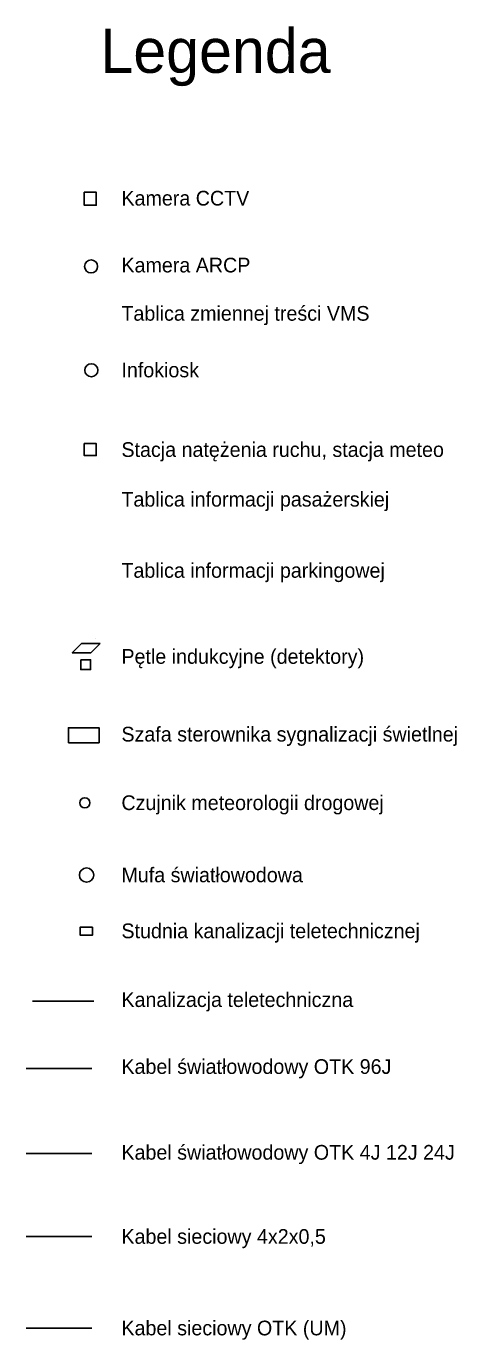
# Model space of a CAD drawing. Extents: x 6494530 to 6506885, y 5884901 to 5892312.
# Drawn here: x 6504585 to 6504927, y 5884901 to 5885945 of the extents above; entities that cross this region are included whole.
import ezdxf

# ---------------------------------------------------------------- set-up
doc = ezdxf.new("R2010")
doc.units = 0
for name, color, linetype in [('Domyślna', 7, 'Continuous'), ('Legenda', 7, 'Continuous'), ('R_det_Petle', 7, 'Continuous')]:
    doc.layers.add(name, color=color, linetype=linetype)

# ---------------------------------------------------------------- blocks, each defined once
blk = doc.blocks.new('POINT_DISPLAY')
at = {"layer": 'Domyślna'}
blk.add_line((0, 0), (0, 0), dxfattribs=at)
blk = doc.blocks.new('petla-s-2_1_1_1_1_1_2_1_1_2_1')
at = {"layer": 'Domyślna'}
blk.add_lwpolyline([(0, 0.01), (0.02, 0.01), (0.04, -0.01), (0.02, -0.01), (0, 0.01)], dxfattribs=at)
at = {"layer": 'R_det_Petle'}
blk.add_blockref('POINT_DISPLAY', (0, 0), dxfattribs=at)
blk = doc.blocks.new('petla-1.5x1.5_1_1_2_1_1')
at = {"layer": 'Domyślna'}
blk.add_lwpolyline([(0, -0.0075), (0.015, -0.0075), (0.015, 0.0075), (0, 0.0075)], close=True, dxfattribs=at)

msp = doc.modelspace()

# ---------------------------------------------------------------- linework, layer by layer
at = {"layer": 'LEGENDA'}
for p, q in [((6504585, 5885116.3), (6504637.2, 5885116.3)), ((6504585, 5885048.5), (6504637.2, 5885048.5)), ((6504585, 5884982.5), (6504637.2, 5884982.5)), ((6504585, 5884909.7), (6504637.2, 5884909.7))]:
    msp.add_line(p, q, dxfattribs=at)
for points in [[(6504631.1, 5885812.9), (6504640.6, 5885812.9), (6504640.6, 5885802.6), (6504631.1, 5885802.6)], [(6504631, 5885613.1), (6504640.6, 5885613.1), (6504640.6, 5885603.6), (6504631, 5885603.6)], [(6504618.5, 5885375.2), (6504618.5, 5885387.1), (6504642.9, 5885387.1), (6504642.9, 5885375.2)], [(6504637.7, 5885228.5), (6504637.7, 5885222.3), (6504627.7, 5885222.3), (6504627.7, 5885228.5)]]:
    msp.add_lwpolyline(points, close=True, dxfattribs=at)
msp.add_lwpolyline([(6504590, 5885169.8), (6504638.8, 5885169.8)], dxfattribs=at)
for centre, radius in [((6504636.5, 5885754), 5.2), ((6504636.7, 5885671.4), 5.2), ((6504631.5, 5885327.5), 4.02), ((6504632.9, 5885270), 5.68)]:
    msp.add_circle(centre, radius, dxfattribs=at)

# ---------------------------------------------------------------- block references
at = {"layer": 'LEGENDA', "xscale": 519.7899943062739}
for name, p, yscale, rotation in [('petla-s-2_1_1_1_1_1_2_1_1_2_1', (6504639.9, 5885457.8), 519.789994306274, -135.00511831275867), ('petla-1.5x1.5_1_1_2_1_1', (6504632.2, 5885441.2), 519.7899943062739, -89.97140350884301)]:
    msp.add_blockref(name, p, dxfattribs=dict(at, yscale=yscale, rotation=rotation))

# ---------------------------------------------------------------- texts
at = {"layer": 'LEGENDA'}
for s, height, p in [('Legenda', 35.13, (6504643.9, 5885907.9)), ('Kamera CCTV', 11.684, (6504660.6, 5885802.4)), ('Kamera ARCP', 11.684, (6504660.6, 5885749.2)), ('Tablica zmiennej treści VMS', 11.684, (6504660.6, 5885710.8)), ('Infokiosk', 11.68, (6504660.6, 5885665.8)), ('Stacja natężenia ruchu, stacja meteo', 11.684, (6504660.6, 5885602.5)), ('Tablica informacji pasażerskiej', 11.684, (6504660.6, 5885563)), ('Tablica informacji parkingowej', 11.684, (6504660.6, 5885506.4)), ('Pętle indukcyjne (detektory)', 11.684, (6504660.6, 5885438)), ('Szafa sterownika sygnalizacji świetlnej', 11.684, (6504660.6, 5885376.2)), ('Szafa sterownika sygnalizacji świetlnej', 11.684, (6504660.6, 5885376.2)), ('Czujnik meteorologii drogowej', 11.684, (6504660.6, 5885321.7)), ('Mufa światłowodowa', 11.684, (6504660.6, 5885264.3)), ('Studnia kanalizacji teletechnicznej', 11.684, (6504660.6, 5885219.8)), ('Kanalizacja teletechniczna', 11.684, (6504660.6, 5885165.1)), ('Kabel światłowodowy OTK 96J', 11.684, (6504660.6, 5885111.9)), ('Kabel światłowodowy OTK 4J 12J 24J', 11.684, (6504660.6, 5885043.7)), ('Kabel sieciowy 4x2x0,5', 11.684, (6504660.6, 5884976.8)), ('Kabel sieciowy OTK (UM)', 11.684, (6504660.6, 5884904))]:
    msp.add_text(s, height=height, dxfattribs=at).set_placement(p)

doc.saveas('drawing.dxf')
